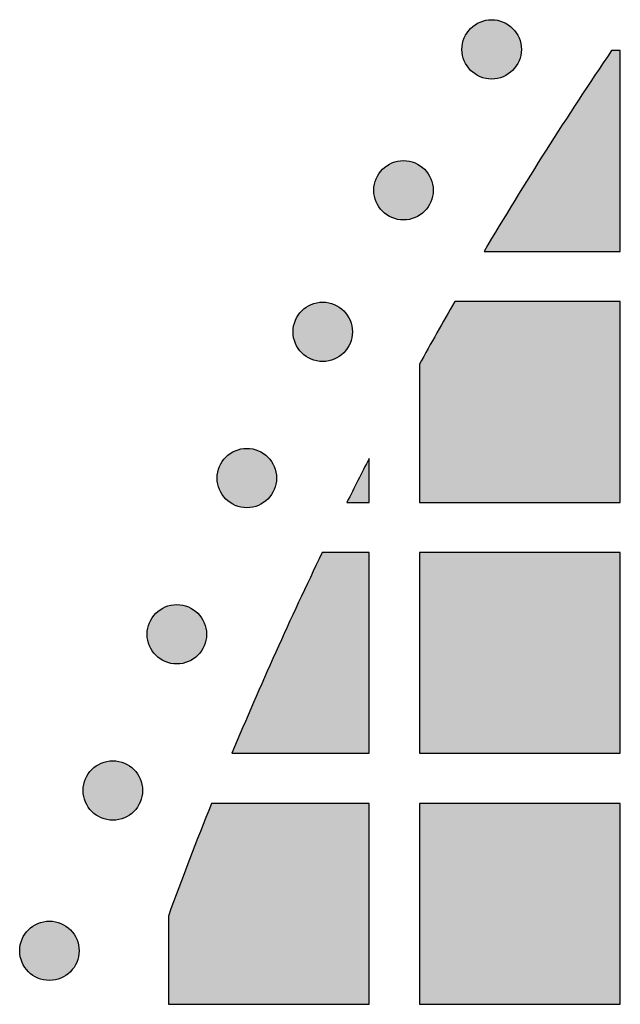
# Model space of a CAD drawing. Header units: millimetres. Extents: x -3873 to -97, y 912 to 4165.
# Tile 631 of 656: x -575 to -539, y 3995 to 4054. Entities that reach past the tile are written whole.
import ezdxf

# ---------------------------------------------------------------- set-up
doc = ezdxf.new("R2010")
doc.units = ezdxf.units.MM
doc.layers.add('pattern', color=7, linetype='Continuous', true_color=0x000000)

msp = doc.modelspace()

# ---------------------------------------------------------------- hatches: boundary and pattern name
at = {"layer": 'pattern'}
for points in [[(-545.522, 4053.649), (-545.55, 4053.676), (-545.579, 4053.703), (-545.609, 4053.73), (-545.64, 4053.756), (-545.672, 4053.782), (-545.704, 4053.807), (-545.737, 4053.832), (-545.772, 4053.856), (-545.806, 4053.879), (-545.842, 4053.902), (-545.879, 4053.924), (-545.916, 4053.945), (-545.954, 4053.966), (-545.993, 4053.986), (-546.032, 4054.004), (-546.072, 4054.022), (-546.113, 4054.039), (-546.154, 4054.055), (-546.196, 4054.071), (-546.239, 4054.085), (-546.282, 4054.098), (-546.325, 4054.11), (-546.369, 4054.121), (-546.413, 4054.131), (-546.458, 4054.139), (-546.503, 4054.147), (-546.548, 4054.154), (-546.594, 4054.159), (-546.639, 4054.163), (-546.685, 4054.166), (-546.731, 4054.168), (-546.777, 4054.168), (-546.823, 4054.168), (-546.869, 4054.166), (-546.914, 4054.163), (-546.96, 4054.159), (-547.006, 4054.154), (-547.051, 4054.147), (-547.096, 4054.139), (-547.14, 4054.131), (-547.185, 4054.121), (-547.229, 4054.11), (-547.272, 4054.098), (-547.315, 4054.085), (-547.358, 4054.071), (-547.4, 4054.055), (-547.441, 4054.039), (-547.482, 4054.022), (-547.522, 4054.004), (-547.561, 4053.986), (-547.6, 4053.966), (-547.638, 4053.945), (-547.675, 4053.924), (-547.712, 4053.902), (-547.747, 4053.879), (-547.782, 4053.856), (-547.816, 4053.832), (-547.85, 4053.807), (-547.882, 4053.782), (-547.914, 4053.756), (-547.944, 4053.73), (-547.974, 4053.703), (-548.003, 4053.676), (-548.032, 4053.649), (-548.059, 4053.62), (-548.086, 4053.591), (-548.113, 4053.562), (-548.139, 4053.531), (-548.165, 4053.499), (-548.19, 4053.467), (-548.215, 4053.433), (-548.239, 4053.399), (-548.262, 4053.364), (-548.285, 4053.329), (-548.307, 4053.292), (-548.328, 4053.255), (-548.349, 4053.217), (-548.368, 4053.178), (-548.387, 4053.139), (-548.405, 4053.099), (-548.422, 4053.058), (-548.438, 4053.017), (-548.453, 4052.975), (-548.468, 4052.932), (-548.481, 4052.889), (-548.493, 4052.846), (-548.504, 4052.802), (-548.514, 4052.758), (-548.522, 4052.713), (-548.53, 4052.668), (-548.536, 4052.623), (-548.542, 4052.577), (-548.546, 4052.532), (-548.549, 4052.486), (-548.551, 4052.44), (-548.551, 4052.394), (-548.551, 4052.348), (-548.549, 4052.302), (-548.546, 4052.256), (-548.542, 4052.211), (-548.536, 4052.165), (-548.53, 4052.12), (-548.522, 4052.075), (-548.514, 4052.03), (-548.504, 4051.986), (-548.493, 4051.942), (-548.481, 4051.899), (-548.468, 4051.856), (-548.453, 4051.813), (-548.438, 4051.771), (-548.422, 4051.73), (-548.405, 4051.689), (-548.387, 4051.649), (-548.368, 4051.61), (-548.349, 4051.571), (-548.328, 4051.533), (-548.307, 4051.496), (-548.285, 4051.459), (-548.262, 4051.424), (-548.239, 4051.389), (-548.215, 4051.355), (-548.19, 4051.321), (-548.165, 4051.289), (-548.139, 4051.257), (-548.113, 4051.226), (-548.086, 4051.197), (-548.059, 4051.168), (-548.032, 4051.139), (-548.003, 4051.112), (-547.974, 4051.085), (-547.944, 4051.058), (-547.914, 4051.032), (-547.882, 4051.006), (-547.85, 4050.981), (-547.816, 4050.956), (-547.782, 4050.932), (-547.747, 4050.909), (-547.712, 4050.886), (-547.675, 4050.864), (-547.638, 4050.843), (-547.6, 4050.822), (-547.561, 4050.802), (-547.522, 4050.784), (-547.482, 4050.766), (-547.441, 4050.749), (-547.4, 4050.733), (-547.358, 4050.717), (-547.315, 4050.703), (-547.272, 4050.69), (-547.229, 4050.678), (-547.185, 4050.667), (-547.14, 4050.657), (-547.096, 4050.649), (-547.051, 4050.641), (-547.006, 4050.635), (-546.96, 4050.629), (-546.914, 4050.625), (-546.869, 4050.622), (-546.823, 4050.62), (-546.777, 4050.62), (-546.731, 4050.62), (-546.685, 4050.622), (-546.639, 4050.625), (-546.594, 4050.629), (-546.548, 4050.635), (-546.503, 4050.641), (-546.458, 4050.649), (-546.413, 4050.657), (-546.369, 4050.667), (-546.325, 4050.678), (-546.282, 4050.69), (-546.239, 4050.703), (-546.196, 4050.717), (-546.154, 4050.733), (-546.113, 4050.749), (-546.072, 4050.766), (-546.032, 4050.784), (-545.993, 4050.802), (-545.954, 4050.822), (-545.916, 4050.843), (-545.879, 4050.864), (-545.842, 4050.886), (-545.806, 4050.909), (-545.772, 4050.932), (-545.737, 4050.956), (-545.704, 4050.981), (-545.672, 4051.006), (-545.64, 4051.032), (-545.609, 4051.058), (-545.579, 4051.085), (-545.55, 4051.112), (-545.522, 4051.139), (-545.495, 4051.168), (-545.468, 4051.197), (-545.441, 4051.226), (-545.415, 4051.257), (-545.389, 4051.289), (-545.364, 4051.321), (-545.339, 4051.355), (-545.315, 4051.389), (-545.292, 4051.424), (-545.269, 4051.459), (-545.247, 4051.496), (-545.225, 4051.533), (-545.205, 4051.571), (-545.185, 4051.61), (-545.166, 4051.649), (-545.149, 4051.689), (-545.132, 4051.73), (-545.115, 4051.771), (-545.1, 4051.813), (-545.086, 4051.856), (-545.073, 4051.899), (-545.061, 4051.942), (-545.05, 4051.986), (-545.04, 4052.03), (-545.031, 4052.075), (-545.024, 4052.12), (-545.017, 4052.165), (-545.012, 4052.211), (-545.008, 4052.256), (-545.005, 4052.302), (-545.003, 4052.348), (-545.003, 4052.394), (-545.003, 4052.44), (-545.005, 4052.486), (-545.008, 4052.532), (-545.012, 4052.577), (-545.017, 4052.623), (-545.024, 4052.668), (-545.031, 4052.713), (-545.04, 4052.758), (-545.05, 4052.802), (-545.061, 4052.846), (-545.073, 4052.889), (-545.086, 4052.932), (-545.1, 4052.975), (-545.115, 4053.017), (-545.132, 4053.058), (-545.149, 4053.099), (-545.166, 4053.139), (-545.185, 4053.178), (-545.205, 4053.217), (-545.225, 4053.255), (-545.247, 4053.292), (-545.269, 4053.329), (-545.292, 4053.364), (-545.315, 4053.399), (-545.339, 4053.433), (-545.364, 4053.467), (-545.389, 4053.499), (-545.415, 4053.531), (-545.441, 4053.562), (-545.468, 4053.591), (-545.495, 4053.62)], [(-547.233, 4040.323), (-539.092, 4040.323), (-539.092, 4052.323), (-539.617, 4052.323), (-543.515, 4046.38)], [(-550.789, 4045.227), (-550.817, 4045.254), (-550.846, 4045.281), (-550.876, 4045.308), (-550.907, 4045.334), (-550.938, 4045.36), (-550.971, 4045.385), (-551.004, 4045.41), (-551.038, 4045.434), (-551.073, 4045.457), (-551.109, 4045.48), (-551.145, 4045.502), (-551.183, 4045.523), (-551.221, 4045.544), (-551.259, 4045.564), (-551.299, 4045.582), (-551.339, 4045.6), (-551.38, 4045.617), (-551.421, 4045.633), (-551.463, 4045.649), (-551.505, 4045.663), (-551.548, 4045.676), (-551.592, 4045.688), (-551.636, 4045.699), (-551.68, 4045.709), (-551.725, 4045.717), (-551.77, 4045.725), (-551.815, 4045.731), (-551.86, 4045.737), (-551.906, 4045.741), (-551.952, 4045.744), (-551.998, 4045.746), (-552.044, 4045.746), (-552.09, 4045.746), (-552.135, 4045.744), (-552.181, 4045.741), (-552.227, 4045.737), (-552.272, 4045.731), (-552.318, 4045.725), (-552.363, 4045.717), (-552.407, 4045.709), (-552.452, 4045.699), (-552.495, 4045.688), (-552.539, 4045.676), (-552.582, 4045.663), (-552.624, 4045.649), (-552.666, 4045.633), (-552.708, 4045.617), (-552.748, 4045.6), (-552.788, 4045.582), (-552.828, 4045.564), (-552.867, 4045.544), (-552.905, 4045.523), (-552.942, 4045.502), (-552.978, 4045.48), (-553.014, 4045.457), (-553.049, 4045.434), (-553.083, 4045.41), (-553.116, 4045.385), (-553.149, 4045.36), (-553.181, 4045.334), (-553.211, 4045.308), (-553.241, 4045.281), (-553.27, 4045.254), (-553.298, 4045.227), (-553.326, 4045.198), (-553.353, 4045.169), (-553.38, 4045.14), (-553.406, 4045.109), (-553.432, 4045.077), (-553.457, 4045.045), (-553.482, 4045.011), (-553.506, 4044.977), (-553.529, 4044.942), (-553.552, 4044.907), (-553.574, 4044.87), (-553.595, 4044.833), (-553.616, 4044.795), (-553.635, 4044.756), (-553.654, 4044.717), (-553.672, 4044.677), (-553.689, 4044.636), (-553.705, 4044.595), (-553.72, 4044.553), (-553.734, 4044.51), (-553.747, 4044.467), (-553.76, 4044.424), (-553.77, 4044.38), (-553.78, 4044.336), (-553.789, 4044.291), (-553.797, 4044.246), (-553.803, 4044.201), (-553.809, 4044.155), (-553.813, 4044.11), (-553.816, 4044.064), (-553.817, 4044.018), (-553.818, 4043.972), (-553.817, 4043.926), (-553.816, 4043.88), (-553.813, 4043.834), (-553.809, 4043.789), (-553.803, 4043.743), (-553.797, 4043.698), (-553.789, 4043.653), (-553.78, 4043.608), (-553.77, 4043.564), (-553.76, 4043.52), (-553.747, 4043.477), (-553.734, 4043.434), (-553.72, 4043.391), (-553.705, 4043.349), (-553.689, 4043.308), (-553.672, 4043.267), (-553.654, 4043.227), (-553.635, 4043.188), (-553.616, 4043.149), (-553.595, 4043.111), (-553.574, 4043.074), (-553.552, 4043.037), (-553.529, 4043.002), (-553.506, 4042.967), (-553.482, 4042.932), (-553.457, 4042.899), (-553.432, 4042.867), (-553.406, 4042.835), (-553.38, 4042.804), (-553.353, 4042.775), (-553.326, 4042.746), (-553.298, 4042.717), (-553.27, 4042.69), (-553.241, 4042.663), (-553.211, 4042.636), (-553.181, 4042.61), (-553.149, 4042.584), (-553.116, 4042.559), (-553.083, 4042.534), (-553.049, 4042.51), (-553.014, 4042.487), (-552.978, 4042.464), (-552.942, 4042.442), (-552.905, 4042.421), (-552.867, 4042.4), (-552.828, 4042.38), (-552.788, 4042.362), (-552.748, 4042.344), (-552.708, 4042.327), (-552.666, 4042.311), (-552.624, 4042.295), (-552.582, 4042.281), (-552.539, 4042.268), (-552.495, 4042.256), (-552.452, 4042.245), (-552.407, 4042.235), (-552.363, 4042.227), (-552.318, 4042.219), (-552.272, 4042.212), (-552.227, 4042.207), (-552.181, 4042.203), (-552.135, 4042.2), (-552.09, 4042.198), (-552.044, 4042.198), (-551.998, 4042.198), (-551.952, 4042.2), (-551.906, 4042.203), (-551.86, 4042.207), (-551.815, 4042.212), (-551.77, 4042.219), (-551.725, 4042.227), (-551.68, 4042.235), (-551.636, 4042.245), (-551.592, 4042.256), (-551.548, 4042.268), (-551.505, 4042.281), (-551.463, 4042.295), (-551.421, 4042.311), (-551.38, 4042.327), (-551.339, 4042.344), (-551.299, 4042.362), (-551.259, 4042.38), (-551.221, 4042.4), (-551.183, 4042.421), (-551.145, 4042.442), (-551.109, 4042.464), (-551.073, 4042.487), (-551.038, 4042.51), (-551.004, 4042.534), (-550.971, 4042.559), (-550.938, 4042.584), (-550.907, 4042.61), (-550.876, 4042.636), (-550.846, 4042.663), (-550.817, 4042.69), (-550.789, 4042.717), (-550.762, 4042.746), (-550.734, 4042.775), (-550.708, 4042.804), (-550.681, 4042.835), (-550.656, 4042.867), (-550.63, 4042.899), (-550.606, 4042.932), (-550.582, 4042.967), (-550.558, 4043.002), (-550.536, 4043.037), (-550.514, 4043.074), (-550.492, 4043.111), (-550.472, 4043.149), (-550.452, 4043.188), (-550.433, 4043.227), (-550.415, 4043.267), (-550.398, 4043.308), (-550.382, 4043.349), (-550.367, 4043.391), (-550.353, 4043.434), (-550.34, 4043.477), (-550.328, 4043.52), (-550.317, 4043.564), (-550.307, 4043.608), (-550.298, 4043.653), (-550.291, 4043.698), (-550.284, 4043.743), (-550.279, 4043.789), (-550.275, 4043.834), (-550.272, 4043.88), (-550.27, 4043.926), (-550.269, 4043.972), (-550.27, 4044.018), (-550.272, 4044.064), (-550.275, 4044.11), (-550.279, 4044.155), (-550.284, 4044.201), (-550.291, 4044.246), (-550.298, 4044.291), (-550.307, 4044.336), (-550.317, 4044.38), (-550.328, 4044.424), (-550.34, 4044.467), (-550.353, 4044.51), (-550.367, 4044.553), (-550.382, 4044.595), (-550.398, 4044.636), (-550.415, 4044.677), (-550.433, 4044.717), (-550.452, 4044.756), (-550.472, 4044.795), (-550.492, 4044.833), (-550.514, 4044.87), (-550.536, 4044.907), (-550.558, 4044.942), (-550.582, 4044.977), (-550.606, 4045.011), (-550.63, 4045.045), (-550.656, 4045.077), (-550.681, 4045.109), (-550.708, 4045.14), (-550.734, 4045.169), (-550.762, 4045.198)], [(-555.616, 4036.768), (-555.644, 4036.795), (-555.673, 4036.822), (-555.703, 4036.849), (-555.734, 4036.875), (-555.766, 4036.901), (-555.798, 4036.926), (-555.831, 4036.951), (-555.865, 4036.975), (-555.9, 4036.998), (-555.936, 4037.021), (-555.973, 4037.043), (-556.01, 4037.064), (-556.048, 4037.085), (-556.087, 4037.105), (-556.126, 4037.123), (-556.166, 4037.141), (-556.207, 4037.158), (-556.248, 4037.174), (-556.29, 4037.19), (-556.333, 4037.204), (-556.376, 4037.217), (-556.419, 4037.229), (-556.463, 4037.24), (-556.507, 4037.25), (-556.552, 4037.258), (-556.597, 4037.266), (-556.642, 4037.272), (-556.688, 4037.278), (-556.733, 4037.282), (-556.779, 4037.285), (-556.825, 4037.287), (-556.871, 4037.287), (-556.917, 4037.287), (-556.963, 4037.285), (-557.008, 4037.282), (-557.054, 4037.278), (-557.1, 4037.272), (-557.145, 4037.266), (-557.19, 4037.258), (-557.234, 4037.25), (-557.279, 4037.24), (-557.323, 4037.229), (-557.366, 4037.217), (-557.409, 4037.204), (-557.452, 4037.19), (-557.493, 4037.174), (-557.535, 4037.158), (-557.576, 4037.141), (-557.616, 4037.123), (-557.655, 4037.105), (-557.694, 4037.085), (-557.732, 4037.064), (-557.769, 4037.043), (-557.806, 4037.021), (-557.841, 4036.998), (-557.876, 4036.975), (-557.91, 4036.951), (-557.944, 4036.926), (-557.976, 4036.901), (-558.008, 4036.875), (-558.038, 4036.849), (-558.068, 4036.822), (-558.097, 4036.795), (-558.125, 4036.768), (-558.153, 4036.739), (-558.18, 4036.71), (-558.207, 4036.68), (-558.233, 4036.65), (-558.259, 4036.618), (-558.284, 4036.586), (-558.309, 4036.552), (-558.333, 4036.518), (-558.356, 4036.483), (-558.379, 4036.448), (-558.401, 4036.411), (-558.422, 4036.374), (-558.443, 4036.336), (-558.462, 4036.297), (-558.481, 4036.258), (-558.499, 4036.218), (-558.516, 4036.177), (-558.532, 4036.136), (-558.547, 4036.094), (-558.562, 4036.051), (-558.575, 4036.008), (-558.587, 4035.965), (-558.598, 4035.921), (-558.607, 4035.877), (-558.616, 4035.832), (-558.624, 4035.787), (-558.63, 4035.742), (-558.636, 4035.696), (-558.64, 4035.651), (-558.643, 4035.605), (-558.645, 4035.559), (-558.645, 4035.513), (-558.645, 4035.467), (-558.643, 4035.421), (-558.64, 4035.375), (-558.636, 4035.33), (-558.63, 4035.284), (-558.624, 4035.239), (-558.616, 4035.194), (-558.607, 4035.149), (-558.598, 4035.105), (-558.587, 4035.061), (-558.575, 4035.018), (-558.562, 4034.975), (-558.547, 4034.932), (-558.532, 4034.89), (-558.516, 4034.849), (-558.499, 4034.808), (-558.481, 4034.768), (-558.462, 4034.729), (-558.443, 4034.69), (-558.422, 4034.652), (-558.401, 4034.615), (-558.379, 4034.578), (-558.356, 4034.542), (-558.333, 4034.508), (-558.309, 4034.473), (-558.284, 4034.44), (-558.259, 4034.408), (-558.233, 4034.376), (-558.207, 4034.345), (-558.18, 4034.315), (-558.153, 4034.286), (-558.125, 4034.258), (-558.097, 4034.231), (-558.068, 4034.204), (-558.038, 4034.177), (-558.008, 4034.151), (-557.976, 4034.125), (-557.944, 4034.1), (-557.91, 4034.075), (-557.876, 4034.051), (-557.841, 4034.028), (-557.806, 4034.005), (-557.769, 4033.983), (-557.732, 4033.962), (-557.694, 4033.941), (-557.655, 4033.921), (-557.616, 4033.903), (-557.576, 4033.885), (-557.535, 4033.868), (-557.493, 4033.851), (-557.452, 4033.836), (-557.409, 4033.822), (-557.366, 4033.809), (-557.323, 4033.797), (-557.279, 4033.786), (-557.234, 4033.776), (-557.19, 4033.768), (-557.145, 4033.76), (-557.1, 4033.753), (-557.054, 4033.748), (-557.008, 4033.744), (-556.963, 4033.741), (-556.917, 4033.739), (-556.871, 4033.739), (-556.825, 4033.739), (-556.779, 4033.741), (-556.733, 4033.744), (-556.688, 4033.748), (-556.642, 4033.753), (-556.597, 4033.76), (-556.552, 4033.768), (-556.507, 4033.776), (-556.463, 4033.786), (-556.419, 4033.797), (-556.376, 4033.809), (-556.333, 4033.822), (-556.29, 4033.836), (-556.248, 4033.851), (-556.207, 4033.868), (-556.166, 4033.885), (-556.126, 4033.903), (-556.087, 4033.921), (-556.048, 4033.941), (-556.01, 4033.962), (-555.973, 4033.983), (-555.936, 4034.005), (-555.9, 4034.028), (-555.865, 4034.051), (-555.831, 4034.075), (-555.798, 4034.1), (-555.766, 4034.125), (-555.734, 4034.151), (-555.703, 4034.177), (-555.673, 4034.204), (-555.644, 4034.231), (-555.616, 4034.258), (-555.589, 4034.286), (-555.562, 4034.315), (-555.535, 4034.345), (-555.509, 4034.376), (-555.483, 4034.408), (-555.458, 4034.44), (-555.433, 4034.473), (-555.409, 4034.508), (-555.385, 4034.542), (-555.363, 4034.578), (-555.341, 4034.615), (-555.319, 4034.652), (-555.299, 4034.69), (-555.279, 4034.729), (-555.26, 4034.768), (-555.242, 4034.808), (-555.225, 4034.849), (-555.209, 4034.89), (-555.194, 4034.932), (-555.18, 4034.975), (-555.167, 4035.018), (-555.155, 4035.061), (-555.144, 4035.105), (-555.134, 4035.149), (-555.125, 4035.194), (-555.118, 4035.239), (-555.111, 4035.284), (-555.106, 4035.33), (-555.102, 4035.375), (-555.099, 4035.421), (-555.097, 4035.467), (-555.097, 4035.513), (-555.097, 4035.559), (-555.099, 4035.605), (-555.102, 4035.651), (-555.106, 4035.696), (-555.111, 4035.742), (-555.118, 4035.787), (-555.125, 4035.832), (-555.134, 4035.877), (-555.144, 4035.921), (-555.155, 4035.965), (-555.167, 4036.008), (-555.18, 4036.051), (-555.194, 4036.094), (-555.209, 4036.136), (-555.225, 4036.177), (-555.242, 4036.218), (-555.26, 4036.258), (-555.279, 4036.297), (-555.299, 4036.336), (-555.319, 4036.374), (-555.341, 4036.411), (-555.363, 4036.448), (-555.385, 4036.483), (-555.409, 4036.518), (-555.433, 4036.552), (-555.458, 4036.586), (-555.483, 4036.618), (-555.509, 4036.65), (-555.535, 4036.68), (-555.562, 4036.71), (-555.589, 4036.739)], [(-551.092, 4033.574), (-551.092, 4025.323), (-539.092, 4025.323), (-539.092, 4037.323), (-548.985, 4037.323)], [(-560.148, 4028.03), (-560.176, 4028.057), (-560.205, 4028.084), (-560.235, 4028.111), (-560.266, 4028.137), (-560.297, 4028.163), (-560.33, 4028.188), (-560.363, 4028.213), (-560.397, 4028.237), (-560.432, 4028.26), (-560.468, 4028.283), (-560.504, 4028.305), (-560.542, 4028.326), (-560.58, 4028.347), (-560.618, 4028.367), (-560.658, 4028.385), (-560.698, 4028.403), (-560.739, 4028.42), (-560.78, 4028.436), (-560.822, 4028.452), (-560.864, 4028.466), (-560.907, 4028.479), (-560.951, 4028.491), (-560.995, 4028.502), (-561.039, 4028.512), (-561.084, 4028.52), (-561.129, 4028.528), (-561.174, 4028.535), (-561.219, 4028.54), (-561.265, 4028.544), (-561.311, 4028.547), (-561.357, 4028.549), (-561.403, 4028.549), (-561.449, 4028.549), (-561.494, 4028.547), (-561.54, 4028.544), (-561.586, 4028.54), (-561.631, 4028.535), (-561.677, 4028.528), (-561.721, 4028.52), (-561.766, 4028.512), (-561.81, 4028.502), (-561.854, 4028.491), (-561.898, 4028.479), (-561.941, 4028.466), (-561.983, 4028.452), (-562.025, 4028.436), (-562.067, 4028.42), (-562.107, 4028.403), (-562.147, 4028.385), (-562.187, 4028.367), (-562.226, 4028.347), (-562.264, 4028.326), (-562.301, 4028.305), (-562.337, 4028.283), (-562.373, 4028.26), (-562.408, 4028.237), (-562.442, 4028.213), (-562.475, 4028.188), (-562.508, 4028.163), (-562.539, 4028.137), (-562.57, 4028.111), (-562.6, 4028.084), (-562.629, 4028.057), (-562.657, 4028.03), (-562.685, 4028.001), (-562.712, 4027.972), (-562.739, 4027.943), (-562.765, 4027.912), (-562.791, 4027.88), (-562.816, 4027.848), (-562.84, 4027.814), (-562.865, 4027.78), (-562.888, 4027.745), (-562.911, 4027.71), (-562.933, 4027.673), (-562.954, 4027.636), (-562.974, 4027.598), (-562.994, 4027.559), (-563.013, 4027.52), (-563.031, 4027.48), (-563.048, 4027.439), (-563.064, 4027.398), (-563.079, 4027.356), (-563.093, 4027.313), (-563.106, 4027.27), (-563.118, 4027.227), (-563.129, 4027.183), (-563.139, 4027.139), (-563.148, 4027.094), (-563.156, 4027.049), (-563.162, 4027.004), (-563.167, 4026.958), (-563.172, 4026.913), (-563.175, 4026.867), (-563.176, 4026.821), (-563.177, 4026.775), (-563.176, 4026.729), (-563.175, 4026.683), (-563.172, 4026.637), (-563.167, 4026.592), (-563.162, 4026.546), (-563.156, 4026.501), (-563.148, 4026.456), (-563.139, 4026.411), (-563.129, 4026.367), (-563.118, 4026.323), (-563.106, 4026.28), (-563.093, 4026.237), (-563.079, 4026.194), (-563.064, 4026.152), (-563.048, 4026.111), (-563.031, 4026.07), (-563.013, 4026.03), (-562.994, 4025.991), (-562.974, 4025.952), (-562.954, 4025.914), (-562.933, 4025.877), (-562.911, 4025.84), (-562.888, 4025.805), (-562.865, 4025.77), (-562.84, 4025.736), (-562.816, 4025.702), (-562.791, 4025.67), (-562.765, 4025.638), (-562.739, 4025.607), (-562.712, 4025.578), (-562.685, 4025.549), (-562.657, 4025.52), (-562.629, 4025.493), (-562.6, 4025.466), (-562.57, 4025.439), (-562.539, 4025.413), (-562.508, 4025.387), (-562.475, 4025.362), (-562.442, 4025.337), (-562.408, 4025.313), (-562.373, 4025.29), (-562.337, 4025.267), (-562.301, 4025.245), (-562.264, 4025.224), (-562.226, 4025.203), (-562.187, 4025.183), (-562.147, 4025.165), (-562.107, 4025.147), (-562.067, 4025.13), (-562.025, 4025.114), (-561.983, 4025.098), (-561.941, 4025.084), (-561.898, 4025.071), (-561.854, 4025.059), (-561.81, 4025.048), (-561.766, 4025.038), (-561.721, 4025.03), (-561.677, 4025.022), (-561.631, 4025.016), (-561.586, 4025.01), (-561.54, 4025.006), (-561.494, 4025.003), (-561.449, 4025.001), (-561.403, 4025.001), (-561.357, 4025.001), (-561.311, 4025.003), (-561.265, 4025.006), (-561.219, 4025.01), (-561.174, 4025.016), (-561.129, 4025.022), (-561.084, 4025.03), (-561.039, 4025.038), (-560.995, 4025.048), (-560.951, 4025.059), (-560.907, 4025.071), (-560.864, 4025.084), (-560.822, 4025.098), (-560.78, 4025.114), (-560.739, 4025.13), (-560.698, 4025.147), (-560.658, 4025.165), (-560.618, 4025.183), (-560.58, 4025.203), (-560.542, 4025.224), (-560.504, 4025.245), (-560.468, 4025.267), (-560.432, 4025.29), (-560.397, 4025.313), (-560.363, 4025.337), (-560.33, 4025.362), (-560.297, 4025.387), (-560.266, 4025.413), (-560.235, 4025.439), (-560.205, 4025.466), (-560.176, 4025.493), (-560.148, 4025.52), (-560.12, 4025.549), (-560.093, 4025.578), (-560.067, 4025.607), (-560.04, 4025.638), (-560.015, 4025.67), (-559.989, 4025.702), (-559.965, 4025.736), (-559.941, 4025.77), (-559.917, 4025.805), (-559.894, 4025.84), (-559.872, 4025.877), (-559.851, 4025.914), (-559.831, 4025.952), (-559.811, 4025.991), (-559.792, 4026.03), (-559.774, 4026.07), (-559.757, 4026.111), (-559.741, 4026.152), (-559.726, 4026.194), (-559.712, 4026.237), (-559.699, 4026.28), (-559.687, 4026.323), (-559.676, 4026.367), (-559.666, 4026.411), (-559.657, 4026.456), (-559.65, 4026.501), (-559.643, 4026.546), (-559.638, 4026.592), (-559.634, 4026.637), (-559.631, 4026.683), (-559.629, 4026.729), (-559.628, 4026.775), (-559.629, 4026.821), (-559.631, 4026.867), (-559.634, 4026.913), (-559.638, 4026.958), (-559.643, 4027.004), (-559.65, 4027.049), (-559.657, 4027.094), (-559.666, 4027.139), (-559.676, 4027.183), (-559.687, 4027.227), (-559.699, 4027.27), (-559.712, 4027.313), (-559.726, 4027.356), (-559.741, 4027.398), (-559.757, 4027.439), (-559.774, 4027.48), (-559.792, 4027.52), (-559.811, 4027.559), (-559.831, 4027.598), (-559.851, 4027.636), (-559.872, 4027.673), (-559.894, 4027.71), (-559.917, 4027.745), (-559.941, 4027.78), (-559.965, 4027.814), (-559.989, 4027.848), (-560.015, 4027.88), (-560.04, 4027.912), (-560.067, 4027.943), (-560.093, 4027.972), (-560.12, 4028.001)], [(-555.424, 4025.323), (-554.092, 4025.323), (-554.092, 4027.945)], [(-562.29, 4010.323), (-554.092, 4010.323), (-554.092, 4022.323), (-556.899, 4022.323), (-559.678, 4016.36)], [(-551.092, 4010.323), (-539.092, 4010.323), (-539.092, 4022.323), (-551.092, 4022.323)], [(-564.331, 4018.69), (-564.36, 4018.718), (-564.389, 4018.745), (-564.418, 4018.772), (-564.449, 4018.798), (-564.481, 4018.824), (-564.513, 4018.849), (-564.547, 4018.874), (-564.581, 4018.898), (-564.616, 4018.921), (-564.651, 4018.944), (-564.688, 4018.966), (-564.725, 4018.987), (-564.763, 4019.008), (-564.802, 4019.027), (-564.841, 4019.046), (-564.881, 4019.064), (-564.922, 4019.081), (-564.963, 4019.097), (-565.005, 4019.112), (-565.048, 4019.126), (-565.091, 4019.14), (-565.134, 4019.152), (-565.178, 4019.163), (-565.222, 4019.172), (-565.267, 4019.181), (-565.312, 4019.189), (-565.357, 4019.195), (-565.403, 4019.201), (-565.448, 4019.205), (-565.494, 4019.208), (-565.54, 4019.21), (-565.586, 4019.21), (-565.632, 4019.21), (-565.678, 4019.208), (-565.724, 4019.205), (-565.769, 4019.201), (-565.815, 4019.195), (-565.86, 4019.189), (-565.905, 4019.181), (-565.95, 4019.172), (-565.994, 4019.163), (-566.038, 4019.152), (-566.081, 4019.14), (-566.124, 4019.126), (-566.167, 4019.112), (-566.209, 4019.097), (-566.25, 4019.081), (-566.291, 4019.064), (-566.331, 4019.046), (-566.37, 4019.027), (-566.409, 4019.008), (-566.447, 4018.987), (-566.484, 4018.966), (-566.521, 4018.944), (-566.556, 4018.921), (-566.591, 4018.898), (-566.625, 4018.874), (-566.659, 4018.849), (-566.691, 4018.824), (-566.723, 4018.798), (-566.754, 4018.772), (-566.783, 4018.745), (-566.812, 4018.718), (-566.841, 4018.69), (-566.868, 4018.662), (-566.895, 4018.633), (-566.922, 4018.603), (-566.948, 4018.573), (-566.974, 4018.541), (-566.999, 4018.509), (-567.024, 4018.475), (-567.048, 4018.441), (-567.071, 4018.406), (-567.094, 4018.371), (-567.116, 4018.334), (-567.137, 4018.297), (-567.158, 4018.259), (-567.178, 4018.22), (-567.196, 4018.181), (-567.214, 4018.141), (-567.231, 4018.1), (-567.247, 4018.058), (-567.263, 4018.016), (-567.277, 4017.974), (-567.29, 4017.931), (-567.302, 4017.888), (-567.313, 4017.844), (-567.323, 4017.799), (-567.331, 4017.755), (-567.339, 4017.71), (-567.346, 4017.665), (-567.351, 4017.619), (-567.355, 4017.573), (-567.358, 4017.528), (-567.36, 4017.482), (-567.36, 4017.436), (-567.36, 4017.39), (-567.358, 4017.344), (-567.355, 4017.298), (-567.351, 4017.253), (-567.346, 4017.207), (-567.339, 4017.162), (-567.331, 4017.117), (-567.323, 4017.072), (-567.313, 4017.028), (-567.302, 4016.984), (-567.29, 4016.941), (-567.277, 4016.898), (-567.263, 4016.855), (-567.247, 4016.813), (-567.231, 4016.772), (-567.214, 4016.731), (-567.196, 4016.691), (-567.178, 4016.652), (-567.158, 4016.613), (-567.137, 4016.575), (-567.116, 4016.538), (-567.094, 4016.501), (-567.071, 4016.465), (-567.048, 4016.43), (-567.024, 4016.396), (-566.999, 4016.363), (-566.974, 4016.331), (-566.948, 4016.299), (-566.922, 4016.268), (-566.895, 4016.238), (-566.868, 4016.209), (-566.841, 4016.181), (-566.812, 4016.154), (-566.783, 4016.126), (-566.754, 4016.1), (-566.723, 4016.074), (-566.691, 4016.048), (-566.659, 4016.023), (-566.625, 4015.998), (-566.591, 4015.974), (-566.556, 4015.95), (-566.521, 4015.928), (-566.484, 4015.906), (-566.447, 4015.884), (-566.409, 4015.864), (-566.37, 4015.844), (-566.331, 4015.825), (-566.291, 4015.807), (-566.25, 4015.79), (-566.209, 4015.774), (-566.167, 4015.759), (-566.124, 4015.745), (-566.081, 4015.732), (-566.038, 4015.72), (-565.994, 4015.709), (-565.95, 4015.699), (-565.905, 4015.69), (-565.86, 4015.683), (-565.815, 4015.676), (-565.769, 4015.671), (-565.724, 4015.667), (-565.678, 4015.664), (-565.632, 4015.662), (-565.586, 4015.661), (-565.54, 4015.662), (-565.494, 4015.664), (-565.448, 4015.667), (-565.403, 4015.671), (-565.357, 4015.676), (-565.312, 4015.683), (-565.267, 4015.69), (-565.222, 4015.699), (-565.178, 4015.709), (-565.134, 4015.72), (-565.091, 4015.732), (-565.048, 4015.745), (-565.005, 4015.759), (-564.963, 4015.774), (-564.922, 4015.79), (-564.881, 4015.807), (-564.841, 4015.825), (-564.802, 4015.844), (-564.763, 4015.864), (-564.725, 4015.884), (-564.688, 4015.906), (-564.651, 4015.928), (-564.616, 4015.95), (-564.581, 4015.974), (-564.547, 4015.998), (-564.513, 4016.023), (-564.481, 4016.048), (-564.449, 4016.074), (-564.418, 4016.1), (-564.389, 4016.126), (-564.36, 4016.154), (-564.331, 4016.181), (-564.304, 4016.209), (-564.277, 4016.238), (-564.25, 4016.268), (-564.224, 4016.299), (-564.198, 4016.331), (-564.173, 4016.363), (-564.148, 4016.396), (-564.124, 4016.43), (-564.101, 4016.465), (-564.078, 4016.501), (-564.056, 4016.538), (-564.035, 4016.575), (-564.014, 4016.613), (-563.994, 4016.652), (-563.976, 4016.691), (-563.958, 4016.731), (-563.941, 4016.772), (-563.925, 4016.813), (-563.909, 4016.855), (-563.895, 4016.898), (-563.882, 4016.941), (-563.87, 4016.984), (-563.859, 4017.028), (-563.849, 4017.072), (-563.841, 4017.117), (-563.833, 4017.162), (-563.827, 4017.207), (-563.821, 4017.253), (-563.817, 4017.298), (-563.814, 4017.344), (-563.812, 4017.39), (-563.812, 4017.436), (-563.812, 4017.482), (-563.814, 4017.528), (-563.817, 4017.573), (-563.821, 4017.619), (-563.827, 4017.665), (-563.833, 4017.71), (-563.841, 4017.755), (-563.849, 4017.799), (-563.859, 4017.844), (-563.87, 4017.888), (-563.882, 4017.931), (-563.895, 4017.974), (-563.909, 4018.016), (-563.925, 4018.058), (-563.941, 4018.1), (-563.958, 4018.141), (-563.976, 4018.181), (-563.994, 4018.22), (-564.014, 4018.259), (-564.035, 4018.297), (-564.056, 4018.334), (-564.078, 4018.371), (-564.101, 4018.406), (-564.124, 4018.441), (-564.148, 4018.475), (-564.173, 4018.509), (-564.198, 4018.541), (-564.224, 4018.573), (-564.25, 4018.603), (-564.277, 4018.633), (-564.304, 4018.662)], [(-568.153, 4009.357), (-568.181, 4009.385), (-568.21, 4009.412), (-568.24, 4009.439), (-568.27, 4009.465), (-568.302, 4009.491), (-568.334, 4009.516), (-568.368, 4009.541), (-568.402, 4009.565), (-568.437, 4009.588), (-568.472, 4009.611), (-568.509, 4009.633), (-568.546, 4009.654), (-568.584, 4009.674), (-568.623, 4009.694), (-568.662, 4009.713), (-568.702, 4009.731), (-568.743, 4009.748), (-568.785, 4009.764), (-568.826, 4009.779), (-568.869, 4009.793), (-568.912, 4009.806), (-568.955, 4009.818), (-568.999, 4009.829), (-569.044, 4009.839), (-569.088, 4009.848), (-569.133, 4009.856), (-569.178, 4009.862), (-569.224, 4009.867), (-569.27, 4009.872), (-569.315, 4009.875), (-569.361, 4009.876), (-569.407, 4009.877), (-569.453, 4009.876), (-569.499, 4009.875), (-569.545, 4009.872), (-569.59, 4009.867), (-569.636, 4009.862), (-569.681, 4009.856), (-569.726, 4009.848), (-569.771, 4009.839), (-569.815, 4009.829), (-569.859, 4009.818), (-569.902, 4009.806), (-569.945, 4009.793), (-569.988, 4009.779), (-570.03, 4009.764), (-570.071, 4009.748), (-570.112, 4009.731), (-570.152, 4009.713), (-570.191, 4009.694), (-570.23, 4009.674), (-570.268, 4009.654), (-570.305, 4009.633), (-570.342, 4009.611), (-570.378, 4009.588), (-570.413, 4009.565), (-570.447, 4009.541), (-570.48, 4009.516), (-570.512, 4009.491), (-570.544, 4009.465), (-570.575, 4009.439), (-570.605, 4009.412), (-570.634, 4009.385), (-570.662, 4009.357), (-570.689, 4009.329), (-570.716, 4009.3), (-570.743, 4009.27), (-570.769, 4009.239), (-570.795, 4009.208), (-570.82, 4009.175), (-570.845, 4009.142), (-570.869, 4009.108), (-570.893, 4009.073), (-570.915, 4009.037), (-570.937, 4009.001), (-570.959, 4008.964), (-570.979, 4008.926), (-570.999, 4008.887), (-571.018, 4008.847), (-571.036, 4008.807), (-571.053, 4008.767), (-571.069, 4008.725), (-571.084, 4008.683), (-571.098, 4008.641), (-571.111, 4008.598), (-571.123, 4008.554), (-571.134, 4008.51), (-571.144, 4008.466), (-571.153, 4008.422), (-571.16, 4008.377), (-571.167, 4008.331), (-571.172, 4008.286), (-571.176, 4008.24), (-571.179, 4008.194), (-571.181, 4008.149), (-571.181, 4008.103), (-571.181, 4008.057), (-571.179, 4008.011), (-571.176, 4007.965), (-571.172, 4007.919), (-571.167, 4007.874), (-571.16, 4007.829), (-571.153, 4007.784), (-571.144, 4007.739), (-571.134, 4007.695), (-571.123, 4007.651), (-571.111, 4007.607), (-571.098, 4007.564), (-571.084, 4007.522), (-571.069, 4007.48), (-571.053, 4007.439), (-571.036, 4007.398), (-571.018, 4007.358), (-570.999, 4007.318), (-570.979, 4007.28), (-570.959, 4007.242), (-570.937, 4007.204), (-570.915, 4007.168), (-570.893, 4007.132), (-570.869, 4007.097), (-570.845, 4007.063), (-570.82, 4007.03), (-570.795, 4006.997), (-570.769, 4006.966), (-570.743, 4006.935), (-570.716, 4006.905), (-570.689, 4006.876), (-570.662, 4006.848), (-570.634, 4006.82), (-570.605, 4006.793), (-570.575, 4006.767), (-570.544, 4006.74), (-570.512, 4006.715), (-570.48, 4006.689), (-570.447, 4006.665), (-570.413, 4006.641), (-570.378, 4006.617), (-570.342, 4006.594), (-570.305, 4006.572), (-570.268, 4006.551), (-570.23, 4006.531), (-570.191, 4006.511), (-570.152, 4006.492), (-570.112, 4006.474), (-570.071, 4006.457), (-570.03, 4006.441), (-569.988, 4006.426), (-569.945, 4006.412), (-569.902, 4006.399), (-569.859, 4006.387), (-569.815, 4006.376), (-569.771, 4006.366), (-569.726, 4006.357), (-569.681, 4006.35), (-569.636, 4006.343), (-569.59, 4006.338), (-569.545, 4006.334), (-569.499, 4006.331), (-569.453, 4006.329), (-569.407, 4006.328), (-569.361, 4006.329), (-569.315, 4006.331), (-569.27, 4006.334), (-569.224, 4006.338), (-569.178, 4006.343), (-569.133, 4006.35), (-569.088, 4006.357), (-569.044, 4006.366), (-568.999, 4006.376), (-568.955, 4006.387), (-568.912, 4006.399), (-568.869, 4006.412), (-568.826, 4006.426), (-568.785, 4006.441), (-568.743, 4006.457), (-568.702, 4006.474), (-568.662, 4006.492), (-568.623, 4006.511), (-568.584, 4006.531), (-568.546, 4006.551), (-568.509, 4006.572), (-568.472, 4006.594), (-568.437, 4006.617), (-568.402, 4006.641), (-568.368, 4006.665), (-568.334, 4006.689), (-568.302, 4006.715), (-568.27, 4006.74), (-568.24, 4006.767), (-568.21, 4006.793), (-568.181, 4006.82), (-568.153, 4006.848), (-568.125, 4006.876), (-568.098, 4006.905), (-568.071, 4006.935), (-568.045, 4006.966), (-568.019, 4006.997), (-567.994, 4007.03), (-567.969, 4007.063), (-567.945, 4007.097), (-567.922, 4007.132), (-567.899, 4007.168), (-567.877, 4007.204), (-567.856, 4007.242), (-567.835, 4007.28), (-567.816, 4007.318), (-567.797, 4007.358), (-567.779, 4007.398), (-567.762, 4007.439), (-567.746, 4007.48), (-567.731, 4007.522), (-567.716, 4007.564), (-567.703, 4007.607), (-567.691, 4007.651), (-567.68, 4007.695), (-567.671, 4007.739), (-567.662, 4007.784), (-567.654, 4007.829), (-567.648, 4007.874), (-567.642, 4007.919), (-567.638, 4007.965), (-567.635, 4008.011), (-567.633, 4008.057), (-567.633, 4008.103), (-567.633, 4008.149), (-567.635, 4008.194), (-567.638, 4008.24), (-567.642, 4008.286), (-567.648, 4008.331), (-567.654, 4008.377), (-567.662, 4008.422), (-567.671, 4008.466), (-567.68, 4008.51), (-567.691, 4008.554), (-567.703, 4008.598), (-567.716, 4008.641), (-567.731, 4008.683), (-567.746, 4008.725), (-567.762, 4008.767), (-567.779, 4008.807), (-567.797, 4008.847), (-567.816, 4008.887), (-567.835, 4008.926), (-567.856, 4008.964), (-567.877, 4009.001), (-567.899, 4009.037), (-567.922, 4009.073), (-567.945, 4009.108), (-567.969, 4009.142), (-567.994, 4009.175), (-568.019, 4009.208), (-568.045, 4009.239), (-568.071, 4009.27), (-568.098, 4009.3), (-568.125, 4009.329)], [(-566.092, 4000.599), (-566.092, 3995.323), (-554.092, 3995.323), (-554.092, 4007.323), (-563.516, 4007.323)], [(-551.092, 4007.323), (-551.092, 3995.323), (-539.092, 3995.323), (-539.092, 4007.323)], [(-571.944, 3999.776), (-571.972, 3999.804), (-572.001, 3999.831), (-572.031, 3999.858), (-572.062, 3999.884), (-572.094, 3999.91), (-572.126, 3999.935), (-572.159, 3999.96), (-572.194, 3999.984), (-572.228, 4000.007), (-572.264, 4000.03), (-572.301, 4000.052), (-572.338, 4000.073), (-572.376, 4000.094), (-572.415, 4000.113), (-572.454, 4000.132), (-572.494, 4000.15), (-572.535, 4000.167), (-572.576, 4000.183), (-572.618, 4000.198), (-572.661, 4000.212), (-572.704, 4000.226), (-572.747, 4000.238), (-572.791, 4000.249), (-572.835, 4000.258), (-572.88, 4000.267), (-572.925, 4000.275), (-572.97, 4000.281), (-573.016, 4000.287), (-573.061, 4000.291), (-573.107, 4000.294), (-573.153, 4000.295), (-573.199, 4000.296), (-573.245, 4000.295), (-573.291, 4000.294), (-573.336, 4000.291), (-573.382, 4000.287), (-573.428, 4000.281), (-573.473, 4000.275), (-573.518, 4000.267), (-573.562, 4000.258), (-573.607, 4000.249), (-573.651, 4000.238), (-573.694, 4000.226), (-573.737, 4000.212), (-573.78, 4000.198), (-573.822, 4000.183), (-573.863, 4000.167), (-573.904, 4000.15), (-573.944, 4000.132), (-573.983, 4000.113), (-574.022, 4000.094), (-574.06, 4000.073), (-574.097, 4000.052), (-574.134, 4000.03), (-574.169, 4000.007), (-574.204, 3999.984), (-574.238, 3999.96), (-574.272, 3999.935), (-574.304, 3999.91), (-574.336, 3999.884), (-574.366, 3999.858), (-574.396, 3999.831), (-574.425, 3999.804), (-574.454, 3999.776), (-574.481, 3999.748), (-574.508, 3999.719), (-574.535, 3999.689), (-574.561, 3999.659), (-574.587, 3999.627), (-574.612, 3999.595), (-574.637, 3999.561), (-574.661, 3999.527), (-574.684, 3999.492), (-574.707, 3999.457), (-574.729, 3999.42), (-574.75, 3999.383), (-574.771, 3999.345), (-574.79, 3999.306), (-574.809, 3999.267), (-574.827, 3999.226), (-574.844, 3999.186), (-574.86, 3999.144), (-574.875, 3999.102), (-574.89, 3999.06), (-574.903, 3999.017), (-574.915, 3998.974), (-574.926, 3998.93), (-574.936, 3998.885), (-574.944, 3998.841), (-574.952, 3998.796), (-574.958, 3998.75), (-574.964, 3998.705), (-574.968, 3998.659), (-574.971, 3998.614), (-574.973, 3998.568), (-574.973, 3998.522), (-574.973, 3998.476), (-574.971, 3998.43), (-574.968, 3998.384), (-574.964, 3998.339), (-574.958, 3998.293), (-574.952, 3998.248), (-574.944, 3998.203), (-574.936, 3998.158), (-574.926, 3998.114), (-574.915, 3998.07), (-574.903, 3998.027), (-574.89, 3997.984), (-574.875, 3997.941), (-574.86, 3997.899), (-574.844, 3997.858), (-574.827, 3997.817), (-574.809, 3997.777), (-574.79, 3997.738), (-574.771, 3997.699), (-574.75, 3997.661), (-574.729, 3997.624), (-574.707, 3997.587), (-574.684, 3997.551), (-574.661, 3997.516), (-574.637, 3997.482), (-574.612, 3997.449), (-574.587, 3997.417), (-574.561, 3997.385), (-574.535, 3997.354), (-574.508, 3997.324), (-574.481, 3997.295), (-574.454, 3997.267), (-574.425, 3997.24), (-574.396, 3997.212), (-574.366, 3997.186), (-574.336, 3997.159), (-574.304, 3997.134), (-574.272, 3997.109), (-574.238, 3997.084), (-574.204, 3997.06), (-574.169, 3997.036), (-574.134, 3997.014), (-574.097, 3996.992), (-574.06, 3996.97), (-574.022, 3996.95), (-573.983, 3996.93), (-573.944, 3996.911), (-573.904, 3996.893), (-573.863, 3996.876), (-573.822, 3996.86), (-573.78, 3996.845), (-573.737, 3996.831), (-573.694, 3996.818), (-573.651, 3996.806), (-573.607, 3996.795), (-573.562, 3996.785), (-573.518, 3996.776), (-573.473, 3996.769), (-573.428, 3996.762), (-573.382, 3996.757), (-573.336, 3996.753), (-573.291, 3996.75), (-573.245, 3996.748), (-573.199, 3996.747), (-573.153, 3996.748), (-573.107, 3996.75), (-573.061, 3996.753), (-573.016, 3996.757), (-572.97, 3996.762), (-572.925, 3996.769), (-572.88, 3996.776), (-572.835, 3996.785), (-572.791, 3996.795), (-572.747, 3996.806), (-572.704, 3996.818), (-572.661, 3996.831), (-572.618, 3996.845), (-572.576, 3996.86), (-572.535, 3996.876), (-572.494, 3996.893), (-572.454, 3996.911), (-572.415, 3996.93), (-572.376, 3996.95), (-572.338, 3996.97), (-572.301, 3996.992), (-572.264, 3997.014), (-572.228, 3997.036), (-572.194, 3997.06), (-572.159, 3997.084), (-572.126, 3997.109), (-572.094, 3997.134), (-572.062, 3997.159), (-572.031, 3997.186), (-572.001, 3997.212), (-571.972, 3997.24), (-571.944, 3997.267), (-571.917, 3997.295), (-571.89, 3997.324), (-571.863, 3997.354), (-571.837, 3997.385), (-571.811, 3997.417), (-571.786, 3997.449), (-571.761, 3997.482), (-571.737, 3997.516), (-571.714, 3997.551), (-571.691, 3997.587), (-571.669, 3997.624), (-571.647, 3997.661), (-571.627, 3997.699), (-571.607, 3997.738), (-571.588, 3997.777), (-571.571, 3997.817), (-571.554, 3997.858), (-571.537, 3997.899), (-571.522, 3997.941), (-571.508, 3997.984), (-571.495, 3998.027), (-571.483, 3998.07), (-571.472, 3998.114), (-571.462, 3998.158), (-571.453, 3998.203), (-571.446, 3998.248), (-571.439, 3998.293), (-571.434, 3998.339), (-571.43, 3998.384), (-571.427, 3998.43), (-571.425, 3998.476), (-571.425, 3998.522), (-571.425, 3998.568), (-571.427, 3998.614), (-571.43, 3998.659), (-571.434, 3998.705), (-571.439, 3998.75), (-571.446, 3998.796), (-571.453, 3998.841), (-571.462, 3998.885), (-571.472, 3998.93), (-571.483, 3998.974), (-571.495, 3999.017), (-571.508, 3999.06), (-571.522, 3999.102), (-571.537, 3999.144), (-571.554, 3999.186), (-571.571, 3999.226), (-571.588, 3999.267), (-571.607, 3999.306), (-571.627, 3999.345), (-571.647, 3999.383), (-571.669, 3999.42), (-571.691, 3999.457), (-571.714, 3999.492), (-571.737, 3999.527), (-571.761, 3999.561), (-571.786, 3999.595), (-571.811, 3999.627), (-571.837, 3999.659), (-571.863, 3999.689), (-571.89, 3999.719), (-571.917, 3999.748)]]:
    msp.add_hatch(color=256, dxfattribs=at).paths.add_polyline_path(points, flags=0)

# ---------------------------------------------------------------- linework, layer by layer
for points in [[(-547.233, 4040.323), (-539.092, 4040.323), (-539.092, 4052.323), (-539.617, 4052.323)], [(-551.092, 4033.574), (-551.092, 4025.323), (-539.092, 4025.323), (-539.092, 4037.323), (-548.985, 4037.323)], [(-555.424, 4025.323), (-554.092, 4025.323), (-554.092, 4027.945)], [(-562.29, 4010.323), (-554.092, 4010.323), (-554.092, 4022.323), (-556.899, 4022.323)], [(-566.092, 4000.599), (-566.092, 3995.323), (-554.092, 3995.323), (-554.092, 4007.323), (-563.516, 4007.323)]]:
    msp.add_lwpolyline(points, dxfattribs=at)
for points in [[(-551.092, 4010.323), (-539.092, 4010.323), (-539.092, 4022.323), (-551.092, 4022.323)], [(-551.092, 4007.323), (-551.092, 3995.323), (-539.092, 3995.323), (-539.092, 4007.323)]]:
    msp.add_lwpolyline(points, close=True, dxfattribs=at)
for centre in [(-546.777, 4052.394), (-552.044, 4043.972), (-556.871, 4035.513), (-561.403, 4026.775), (-565.586, 4017.436), (-569.407, 4008.103), (-573.199, 3998.522)]:
    msp.add_circle(centre, 1.774, dxfattribs=at)
for start, end in [(145.88506, 149.30578), (150.14184, 151.17671), (152.71173, 153.41959), (154.22412, 157.39024), (158.17017, 159.90301)]:
    msp.add_arc((-342.499, 3918.789), 238.09, start, end, dxfattribs=at)

doc.saveas('drawing.dxf')
